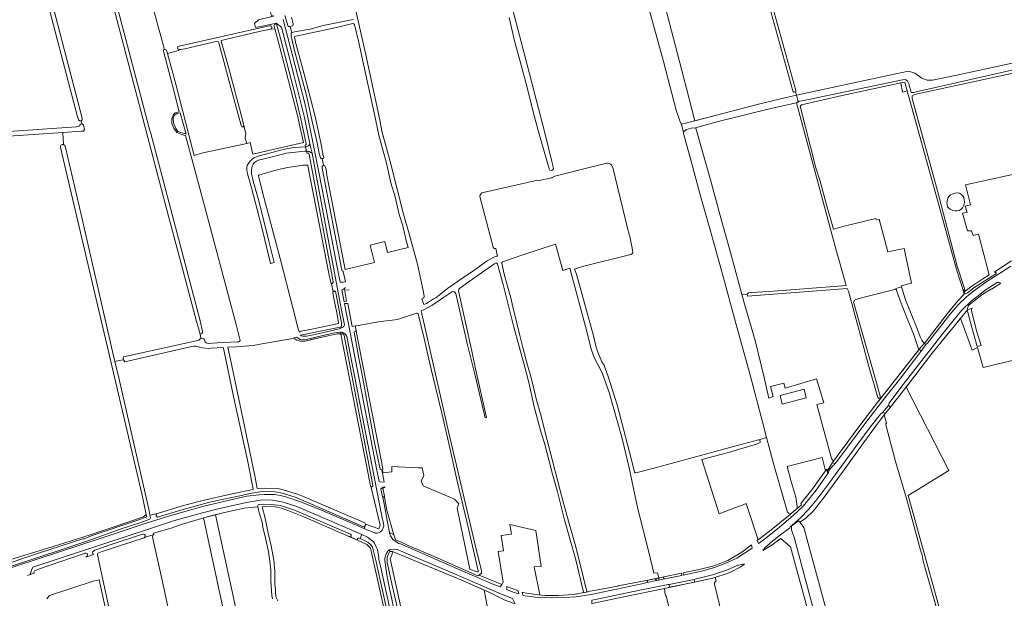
# Model space of a CAD drawing. Header units: metres. Extents: x 209813 to 223847, y 571801 to 587119.
# Tile 385 of 656: x 218587 to 219367, y 578250 to 578708. Entities that reach past the tile are written whole.
import ezdxf

# ---------------------------------------------------------------- set-up
doc = ezdxf.new("R2010")
doc.units = ezdxf.units.M
for name, color, linetype, lineweight in [('B-RO-GR-BOS_GEMENGD-GV', 8, 'Continuous', 0), ('B-RO-GR-BOUWLAND-GV', 8, 'Continuous', 0), ('B-RO-GR-GRAS-GV', 8, 'Continuous', 0), ('B-RO-GR-GROENVOORZIENING-GV', 8, 'Continuous', 0), ('B-RO-KW-KUNSTWERK_STUW-G', 8, 'Continuous', 0), ('B-RO-OG-BEBOUWING_LOODS-GV', 8, 'Continuous', 0), ('B-RO-OG-TERREIN_CULTUURSCHEIDING-GV', 8, 'Continuous', 0), ('B-RO-OG-WATER_GREPPEL-GV', 8, 'Continuous', 0), ('B-RO-OG-WATER_MEER-GV', 8, 'Continuous', 0), ('B-RO-OG-WEG-GV', 8, 'Continuous', 0), ('B-RO-VH-ONVERHARD-GV', 8, 'Continuous', 0), ('B-RO-VH-VERHARDING_HALFVERHARDING-GV', 8, 'Continuous', 0), ('B-RO-VH-VERHARDING_PUIN-GV', 8, 'Continuous', 0), ('B-RO-VH-VERHARDING_STRAATBAKSTEEN-GV', 8, 'Continuous', 0)]:
    doc.layers.add(name, color=color, linetype=linetype, lineweight=lineweight)

msp = doc.modelspace()

# ---------------------------------------------------------------- linework, layer by layer
at = {"layer": 'B-RO-GR-BOS_GEMENGD-GV', "flags": 128}
msp.add_lwpolyline([(218787.212, 578249.859), (218786.576, 578252.453), (218785.929, 578263.902), (218785.703, 578272.527), (218784.672, 578281.734), (218783.761, 578288.663), (218781.714, 578297.938), (218779.626, 578306.496), (218778.969, 578310.354), (218776.652, 578317.91), (218775.559, 578322.514), (218764.598, 578321.574), (218749.139, 578318.2), (218742.045, 578316.392), (218770.889, 578183.877)], dxfattribs=at)
at = {"layer": 'B-RO-GR-BOUWLAND-GV', "flags": 128}
for points in [[(218850.875, 578705.277), (218845.456, 578703.971), (218834.405, 578701.397), (218816.815, 578697.775), (218805.527, 578695.292), (218804.906, 578695.074), (218804.641, 578694.681), (218805.758, 578689.645), (218811.997, 578666.205), (218820.816, 578631.653), (218825.379, 578610.837), (218827.371, 578600.798), (218827.783, 578599.296), (218827.685, 578598.666), (218826.639, 578598.574), (218826.452, 578598.582)], [(218826.452, 578598.582), (218827.47, 578593.167), (218828.639, 578592.798), (218829.517, 578589.941), (218830.144, 578585.278), (218840.638, 578530.785), (218844.158, 578513.34), (218844.68, 578510.546), (218867.883, 578516.036), (218864.468, 578529.797), (218876.129, 578532.691), (218878.252, 578524.137), (218894.616, 578528.08), (218893.089, 578533.596), (218890.324, 578545.047), (218887.428, 578554.141), (218884.309, 578568.04), (218880.952, 578579.303), (218877.3, 578594.839), (218874.511, 578605.298), (218871.442, 578616.998), (218867.78, 578634.64), (218859.286, 578673.321), (218855.626, 578690.361), (218852.16, 578704.57)], [(218712.309, 578206.987), (218700.711, 578260.83), (218692.399, 578297.591), (218692.086, 578299.381), (218692.624, 578300.404), (218693.198, 578300.442), (218693.145, 578300.669), (218685.695, 578298.386), (218685.457, 578298.126), (218652.232, 578287.222), (218649.537, 578286.143), (218648.934, 578285.831), (218648.702, 578285.443), (218648.656, 578284.627), (218658.641, 578238.134)]]:
    msp.add_lwpolyline(points, dxfattribs=at)
at = {"layer": 'B-RO-GR-BOUWLAND-GV'}
msp.add_lwpolyline([(218852.16, 578704.57, 0.3823821), (218850.875, 578705.277)], format="xyb", dxfattribs=at)
at = {"layer": 'B-RO-GR-GRAS-GV', "flags": 128}
for points in [[(218635.575, 578628.408), (218634.419, 578628.451), (218633.68, 578629.098), (218633.205, 578630.221), (218632.535, 578632.562), (218624.441, 578663.661), (218595.886, 578773.117), (218565.719, 578887.592), (218536.478, 578998.815), (218517.56, 579067.545), (218489.303, 579166.446)], [(218730.379, 578456.058), (218730.055, 578458.321), (218728.45, 578464.144), (218727.086, 578469.521), (218716.15, 578510.264), (218704.768, 578552.876), (218621.775, 578869.589), (218616.578, 578888.259), (218612.433, 578902.223), (218605.636, 578926.223), (218599.953, 578946.092), (218599.778, 578946.925), (218599.92, 578947.954), (218600.323, 578948.335), (218596.234, 578948.466), (218594.903, 578952.265), (218570.04, 579046.256)], [(218575.863, 578863.578), (218634.865, 578636.614), (218636.565, 578630.349), (218636.407, 578629.241), (218635.575, 578628.408), (218636.272, 578625.892), (218637.466, 578625.273), (218638.233, 578621.482), (218637.486, 578620.267), (218635.611, 578620.058), (218621.163, 578619.004)], [(219201.349, 578651.362), (219200.213, 578651.079), (219199.811, 578651.119), (219199.521, 578651.396), (219199.189, 578652.01), (219163.475, 578780.667), (219142.004, 578860.574), (219141.405, 578862.153), (219132.779, 578860.507), (219133.176, 578859.918), (219133.317, 578859.369), (219133.258, 578858.876), (219133.163, 578858.419), (219132.759, 578858.185), (219107.359, 578853.069), (219101.736, 578851.857), (219091.162, 578848.897), (219078.217, 578844.458), (219070.072, 578841.202), (219069.377, 578841.135), (219068.793, 578841.305), (219068.377, 578841.747)], [(219064.094, 578840.266), (219084.732, 578767.87), (219097.941, 578718.84), (219112.871, 578662.056), (219121.663, 578628.452), (219138.566, 578632.725), (219171.893, 578641.568), (219196.266, 578647.409), (219202.047, 578648.636)], [(219178.304, 578377.49), (219175.324, 578388.77), (219165.155, 578427.943), (219153.74, 578468.882), (219143.542, 578506.812), (219133.666, 578541.869), (219125.793, 578569.67), (219118.605, 578596.404), (219112.636, 578618.393), (219112.661, 578619.16), (219110.945, 578625.731), (219110.6, 578625.953), (219109.531, 578628.202), (219106.779, 578636.668), (219096.619, 578675.192), (219059.789, 578809.6)], [(218789.005, 578701.26), (218788.456, 578703.35), (218788.444, 578703.922), (218788.64, 578704.457), (218789.084, 578704.758), (218789.515, 578704.93), (218789.386, 578705.43), (218773.825, 578702.11), (218773.007, 578705.477), (218776.161, 578708.361), (218787.883, 578711.259), (218787.763, 578711.723), (218786.432, 578711.303), (218782.917, 578725.179), (218774.167, 578758.309), (218771.868, 578757.787)], [(218844.409, 578754.488), (218861.078, 578680.669), (218872.19, 578629.207), (218873.778, 578620.211), (218880.26, 578596.002), (218890.976, 578554.462), (218895.474, 578538.719), (218902.088, 578514.907), (218906.454, 578493.872), (218907.115, 578489.507), (218906.983, 578488.052), (218905.476, 578487.24), (218907.024, 578482.957), (218908.979, 578483.677), (218914.707, 578487.222), (218916.372, 578488.253), (218925.838, 578495.47), (218933.735, 578501.009), (218946.603, 578509.734), (218957.218, 578517.402), (218962.332, 578520.375), (218964.56, 578521.128), (218965.179, 578521.173), (218963.967, 578527.085), (218962.678, 578527.21), (218961.752, 578528.268), (218951.433, 578568.353), (218951.565, 578569.676), (218952.888, 578571.396), (218997.206, 578581.45), (218998.294, 578581.026), (219008.373, 578583.063), (219008.468, 578583.465), (219009.515, 578584.077), (219011.714, 578584.679), (219031.483, 578589.771), (219051.782, 578594.767), (219052.367, 578594.762), (219053.735, 578594.44), (219054.681, 578593.919), (219055.589, 578593.199), (219056.524, 578591.454), (219068.241, 578543.273), (219069.425, 578538.597), (219069.604, 578538.175), (219069.735, 578537.496), (219069.967, 578536.867), (219072.48, 578524.697), (219072.216, 578523.241), (219070.76, 578522.448), (219032.64, 578512.924), (219026.377, 578510.92), (219027.852, 578506.95), (219041.187, 578458.054), (219043.377, 578448.985), (219044.624, 578445.208), (219047.975, 578437.501), (219049.632, 578434.744), (219050.655, 578432.56), (219052.955, 578425.813), (219060.089, 578403.43), (219071.444, 578359.822), (219073.727, 578350.125), (219074.027, 578349.85), (219074.428, 578349.682), (219074.848, 578349.678), (219088.351, 578353.107), (219152.1, 578370.3), (219171.909, 578375.794), (219172.567, 578375.788)], [(218695.098, 578740.331), (218688.134, 578738.745), (218688.112, 578738.527), (218687.258, 578737.973), (218701.622, 578684.849), (218701.968, 578684.93), (218702.97, 578684.619), (218703.573, 578683.27), (218704.02, 578681.607)], [(219175.126, 578747.568), (219201.537, 578652.464), (219201.61, 578651.871), (219201.57, 578651.543), (219201.349, 578651.362), (219202.047, 578648.636), (219215.388, 578651.468), (219280.64, 578665.547), (219290.578, 578667.632), (219295.73, 578666.048), (219301.378, 578662.187), (219305.539, 578660.504), (219309.799, 578660.504), (219327.732, 578664.266), (219390.006, 578677.642)], [(218974.179, 578728.382), (218986.879, 578679.831), (219003.018, 578617.654), (219008.442, 578596.09), (219009.434, 578591.989), (219009.633, 578590.402), (219008.839, 578589.277), (219007.847, 578588.88), (219006.737, 578589.206), (219006.079, 578590.278), (218997.462, 578620.564), (218994.684, 578631.61), (218987.738, 578658.664), (218983.968, 578672.423), (218978.875, 578691.803), (218974.523, 578710.259)], [(218802.121, 578710.315), (218803.5, 578705.073), (218803.48, 578704.47), (218803.297, 578704.069), (218803.059, 578703.649), (218801.217, 578703.117), (218802.51, 578697.901), (218804.682, 578698.729), (218817.043, 578701.049), (218827.344, 578703.845), (218849.641, 578708.223), (218851.167, 578708.593)], [(218713.242, 578684.756), (218712.163, 578685.272), (218711.834, 578686.061), (218712.123, 578687.101), (218713.156, 578687.578), (218783.475, 578703.242), (218785.088, 578703.564), (218785.441, 578703.564), (218785.92, 578703.48), (218786.329, 578703.182), (218786.6, 578702.775), (218786.64, 578702.255), (218786.434, 578701.53), (218785.799, 578700.925)], [(218766.798, 578610.411), (218769.344, 578611.034), (218771.65, 578601.911), (218811.703, 578611.176), (218809.694, 578620.373), (218806.826, 578632.503), (218792.593, 578687.579), (218789.005, 578701.26), (218785.303, 578700.85), (218776.724, 578699.005), (218749.988, 578692.792), (218746.47, 578691.9), (218746.609, 578691.295), (218751.988, 578671.866), (218763.533, 578629.228), (218764.406, 578624.306)], [(219284.571, 578658.325), (219238.211, 578648.499), (219205.933, 578640.987), (219204.8, 578639.982), (219217.214, 578591.164), (219220.653, 578580.426), (219225.7, 578561.754), (219231.273, 578542.577), (219239.821, 578544.808), (219264.937, 578550.986), (219265.202, 578549.822), (219267.603, 578550.47), (219274.277, 578524.527), (219287.185, 578527.192), (219293.172, 578499.81), (219284.97, 578497.64), (219285.094, 578496.774), (219288.458, 578486.67), (219297.297, 578464.509), (219299.912, 578457.36), (219301.194, 578454.542), (219303.237, 578451.931), (219303.932, 578452.701), (219321.279, 578475.461), (219329.689, 578485.802), (219334.791, 578490.994), (219333.837, 578494.879), (219329.366, 578508.903), (219327.665, 578514.476), (219315.719, 578557.716), (219289.778, 578652.033)], [(218576.398, 578617.734), (218576.49, 578618.695), (218577.067, 578619.51), (218577.853, 578619.838), (218578.414, 578619.862), (218631.771, 578623.591), (218634.408, 578624.014), (218634.483, 578624.928), (218635.253, 578625.698), (218636.272, 578625.892)], [(218687.207, 578316.555), (218683.869, 578331.946), (218659.238, 578437.721), (218619.228, 578607.316), (218619.262, 578608.273), (218619.591, 578609.004), (218620.499, 578609.473), (218621.707, 578609.544), (218621.163, 578619.004), (218605.796, 578618.089), (218578.182, 578616.161)], [(218621.707, 578609.544), (218622.73, 578608.657), (218623.215, 578607.334), (218636.095, 578551.781), (218659.591, 578449.187), (218662.41, 578437.733)], [(218833.237, 578500.288), (218832.079, 578506.029), (218828.16, 578526.323), (218815.5, 578591.332), (218815.007, 578593.256), (218814.738, 578593.321), (218811.238, 578593.235), (218799.377, 578591.233), (218791.889, 578589.675), (218778.745, 578586.04), (218776.263, 578585.208), (218776.097, 578584.956), (218776.265, 578583.403), (218780.642, 578566.688), (218793.338, 578519.384), (218805.833, 578469.838), (218807.514, 578463.234), (218807.977, 578461.992), (218808.756, 578461.037), (218809.049, 578461.408), (218809.786, 578461.622), (218819.696, 578463.689), (218839.387, 578467.884), (218839.358, 578468.125), (218839.314, 578468.286), (218838.1, 578476.2), (218835.502, 578489.024), (218835.068, 578491.323), (218834.988, 578492.096), (218835.015, 578492.63), (218835.071, 578492.834), (218833.775, 578499.526)], [(219092.996, 578266.312), (219091.989, 578270.415), (219089.142, 578270.072), (219085.197, 578286.838), (219076.048, 578322.121), (219069.672, 578353.554), (219063.969, 578376.761), (219053.832, 578413.228), (219048.282, 578428.687), (219041.899, 578440.871), (219039.57, 578447.595), (219036.076, 578461.43), (219022.515, 578511.674), (219016.921, 578509.839), (219011.221, 578530.696), (218986.248, 578522.424), (218969.284, 578516.602)], [(218963.237, 578515.409), (218952.56, 578508.033), (218942.946, 578501.188), (218935.091, 578495.572)], [(218965.71, 578287.299), (218970.165, 578287.895), (218968.17, 578299.798), (218976.261, 578301.092), (218974.946, 578308.714), (218995.541, 578303.895), (218999.818, 578275.328), (218994.457, 578275.234), (218998.726, 578252.883), (219000, 578252.789), (219003.026, 578252.322), (219013.593, 578252.278), (219025.523, 578253.188), (219033.665, 578254.73), (219033.41, 578254.968), (219027.373, 578280.54), (219018.444, 578312.454), (219012.421, 578335.526), (219008.718, 578348.624), (219006.288, 578358.67), (219002.442, 578373.138), (218999.999, 578381.289), (218994.051, 578402.975), (218991.538, 578415.354), (218989.568, 578423.127), (218986.964, 578433.291), (218977.967, 578465.901), (218969.78, 578498.697), (218965.282, 578514.806)], [(218968.687, 578515.572), (218970.311, 578508), (218973.199, 578497.384), (218975.853, 578488.112), (218977.488, 578481.001), (218980.962, 578467.033), (218982.712, 578459.435), (218985.576, 578447.72), (218988.933, 578434.701), (218991.117, 578427.725), (218993.637, 578418.539), (218995.913, 578408.091), (218999.999, 578394.444), (219002.86, 578382.504), (219016.61, 578329.383), (219021.491, 578311.317), (219027.226, 578290.93), (219032.922, 578268.462), (219035.894, 578255.694), (219035.875, 578255.292), (219035.802, 578255.136), (219038.553, 578255.811), (219060.562, 578259.797), (219060.813, 578260.003), (219084.29, 578264.511), (219092.996, 578266.312)], [(219404.939, 578519.011), (219421.874, 578457.531), (219402.269, 578451.975), (219403.934, 578445.922), (219349.695, 578432.957), (219345.297, 578448.7), (219341.09, 578446.637), (219331.911, 578471.934), (219327.166, 578466.072), (219317.229, 578454.057), (219308.349, 578443.044), (219288.79, 578417.424), (219322.663, 578351.29), (219290.563, 578331.625), (219291.039, 578329.771), (219325.091, 578206.623), (219327.521, 578197.877), (219354.64, 578101.513), (219357.663, 578089.728), (219358.767, 578086.1)], [(218934.512, 578493.96), (218934.872, 578491.214), (218945.01, 578445.869), (218947.897, 578431.858), (218956.69, 578393.489), (218955.486, 578393.146), (218947.679, 578426.735), (218941.645, 578450.876), (218932.748, 578489.126), (218932.724, 578489.459), (218932.398, 578491.303), (218931.215, 578492.861), (218929.69, 578493.197), (218921.879, 578487.808), (218913.195, 578482.116), (218906.91, 578478.77), (218904.833, 578477.933), (218926.59, 578382.265), (218948.403, 578289.123), (218952.722, 578271.896), (218952.648, 578270.096), (218950.466, 578268.595), (218952.037, 578267.907), (218968.815, 578261.019), (218969.699, 578263.045), (218965.71, 578287.299)], [(219158.815, 578490.805), (219161.648, 578480.531), (219169.335, 578454.395), (219176.445, 578424.956), (219179.997, 578408.773), (219183.483, 578410.06), (219181.482, 578417.947), (219191.875, 578420.691), (219192.998, 578416.727), (219217.744, 578423.96), (219223.555, 578405.116), (219218.154, 578403.641), (219229.849, 578360.831), (219231.275, 578358.88), (219250.669, 578384.817), (219265.657, 578404.707), (219268.458, 578408.183)], [(219268.11, 578408.8), (219267.489, 578408.322), (219266.45, 578409.128), (219259.9, 578432.008), (219243.156, 578493.34), (219242.258, 578495.597), (219163.249, 578489.344), (219162.861, 578491.105)], [(218665.811, 578438.47), (218669.165, 578439.057), (218668.848, 578439.692), (218669.198, 578441.498), (218728.064, 578454.445), (218728.827, 578454.723), (218729.344, 578455.073), (218729.358, 578455.132)], [(218665.811, 578438.47), (218662.41, 578437.733), (218665.608, 578424.74), (218689.201, 578320.779), (218690.149, 578315.974), (218696.134, 578317.429), (218714.913, 578323.157), (218728.711, 578326.863), (218743.226, 578330.279), (218756.476, 578333.181), (218762.867, 578334.621), (218771.578, 578336.339), (218771.896, 578336.373), (218771.896, 578337.002), (218767.311, 578359.677), (218756.307, 578410.12), (218748.554, 578447.045), (218748.144, 578448.812), (218738.671, 578448.204), (218736.218, 578448.128), (218731.8, 578448.6), (218726.142, 578449.901), (218724.772, 578449.901), (218723.397, 578449.723), (218670.198, 578437.541), (218669.8, 578438.316), (218669.165, 578439.057)], [(219273.283, 578388.953), (219271.418, 578395.414), (219268.257, 578391.348), (219255.18, 578373.408), (219239.776, 578351.887), (219232.409, 578342.007), (219224.771, 578331.209), (219215.366, 578319.352), (219209.101, 578313.395), (219204.616, 578310.44)], [(219248.732, 578177.815), (219249.801, 578178.143), (219302.258, 578193.578), (219319.05, 578198.733), (219323.103, 578200.035), (219324.217, 578201.824), (219323.671, 578204.548), (219302.378, 578279.507), (219301.455, 578284.237), (219300.248, 578288.3), (219289.055, 578329.222), (219280.434, 578358.497), (219272.685, 578387.64)], [(218886.594, 578191.586), (218864.648, 578289.852), (218863.425, 578291.311), (218861.858, 578292.803), (218856.922, 578295.222), (218836.686, 578303.99), (218811.869, 578314.629), (218800.092, 578319.351), (218794.306, 578321.462), (218789.331, 578322.526), (218781.503, 578322.865), (218778.874, 578322.701), (218781.248, 578313.686), (218783.612, 578301.818), (218786.095, 578291.744), (218788.307, 578280.428), (218789.019, 578271.751), (218789.076, 578261.562), (218789.491, 578256.873), (218789.491, 578253.601), (218789.987, 578250.852), (218791.433, 578248.12)], [(219204.616, 578310.44), (219207.796, 578306.333), (219226.05, 578239.132), (219243.158, 578175.518), (219247.467, 578176.408)], [(218957.488, 578243.021), (218954.721, 578256.614), (218937.592, 578264.2), (218891.71, 578283.307), (218882.14, 578287.223), (218881.795, 578285.218), (218880.225, 578281.56), (218901.066, 578186.83)], [(218658.816, 578223.983), (218649.959, 578264.809), (218645.249, 578263.707), (218610.58, 578252.445), (218608.481, 578249.765)]]:
    msp.add_lwpolyline(points, dxfattribs=at)
for points in [[(218744.628, 578689.981), (218744.165, 578691.106), (218743.702, 578691.304), (218717.64, 578685.219), (218714.664, 578684.689), (218713.242, 578684.756), (218712.677, 578684.001), (218704.02, 578681.607), (218710.835, 578656.265), (218723.83, 578605.97), (218725.168, 578600.942), (218730.906, 578602.672), (218766.798, 578610.411), (218765.557, 578614.604), (218766.153, 578618.194), (218764.406, 578624.306), (218763.851, 578623.671), (218762.898, 578623.671), (218762.341, 578624.703), (218751.9, 578663.304)], [(219334.668, 578496.28), (219335.585, 578493.378), (219340.943, 578497.324), (219349.585, 578503.127), (219354.578, 578506.286), (219346.063, 578538.509), (219341.934, 578537.566), (219340.457, 578541.276), (219337.471, 578541.309), (219333.466, 578555.134), (219337.024, 578555.654), (219335.6, 578560.651), (219339.889, 578561.874), (219335.714, 578577.672), (219424.71, 578597.293), (219406.486, 578673.657), (219379.731, 578667.419), (219295.352, 578649.123), (219293.505, 578648.107), (219293.712, 578645.892), (219313.766, 578572.833), (219329.306, 578513.252)], [(219289.778, 578652.033), (219287.856, 578659.021), (219284.571, 578658.325), (219286.035, 578651.139)], [(219121.944, 578622.9), (219122.362, 578622.567), (219133.885, 578581.518), (219142.316, 578550.55), (219149.834, 578523.941), (219156.651, 578498.654), (219158.815, 578490.805), (219162.861, 578491.105), (219164.156, 578492.209), (219166.605, 578492.472), (219183.762, 578493.368), (219238.342, 578497.535), (219241.256, 578497.78), (219232.599, 578528.896), (219201.99, 578642.635), (219181.719, 578637.993), (219140.069, 578627.772)], [(219322.565, 578568.273), (219323.875, 578569.669), (219325.16, 578570.371), (219327.306, 578571.138), (219329.337, 578571.321), (219331.125, 578570.958), (219332.543, 578570.068), (219333.666, 578568.815), (219334.422, 578567.547), (219334.9, 578565.752), (219334.977, 578564.069), (219334.743, 578562.444), (219334.163, 578560.877), (219333.383, 578559.458), (219332.22, 578558.189), (219330.842, 578557.36), (219329.303, 578556.989), (219327.675, 578556.931), (219325.813, 578557.239), (219324.048, 578558.077), (219322.522, 578559.279), (219321.709, 578560.328), (219321.232, 578562.197), (219321.169, 578563.422), (219321.271, 578564.628), (219321.521, 578565.997), (219321.878, 578567.127)], [(219280.908, 578494.935), (219253.534, 578488.124), (219248.251, 578486.666), (219247.212, 578484.773), (219247.342, 578483.796), (219265.374, 578420.933), (219268.586, 578409.167), (219268.11, 578408.8), (219268.458, 578408.183), (219269.896, 578409.983), (219298.878, 578446.946), (219294.562, 578459.716), (219289.655, 578471.765), (219283.891, 578486.54)], [(218852.945, 578465.93), (218852.943, 578464.743), (218855.476, 578450.99), (218874.573, 578352.997), (218874.609, 578352.45), (218874.462, 578352.03), (218874.182, 578351.933), (218874.632, 578349.585), (218881.515, 578350.391), (218881.664, 578354.618), (218902.471, 578353.473), (218905.565, 578353.473), (218906.882, 578347.326), (218904.979, 578343.005), (218906.47, 578339.247), (218931.348, 578328.575), (218934.565, 578325.086), (218933.495, 578321.677), (218943.369, 578273.373), (218948.979, 578271.052), (218949.472, 578271.088), (218949.819, 578271.233), (218949.966, 578271.47), (218949.985, 578271.908), (218941.111, 578311.053), (218933.277, 578343.038), (218926.791, 578372.738), (218921.317, 578396.795), (218915.986, 578418.514), (218911.563, 578437.219), (218907.212, 578455.941), (218902.37, 578475.523), (218902.188, 578475.743), (218901.805, 578475.89), (218901.093, 578475.891), (218886.222, 578471.041), (218871.118, 578469.058), (218855.082, 578466.346)], [(218841.434, 578458.815), (218840.946, 578459.712), (218838.327, 578459.633), (218826.46, 578457.053), (218815.11, 578454.433), (218812.847, 578453.957), (218809.275, 578453.918), (218806.537, 578454.592), (218805.108, 578455.346), (218804.421, 578456.582), (218803.33, 578455.994), (218780.203, 578451.864), (218771.727, 578450.418), (218758.354, 578449.334), (218751.756, 578448.956), (218753.954, 578439.346), (218765.065, 578386.622), (218773.443, 578345.911), (218775.047, 578337.077), (218781.169, 578337.517), (218791.262, 578337.02), (218795.722, 578336.193), (218807.06, 578332.642), (218812.355, 578330.424), (218847.458, 578315.412), (218860.34, 578310.011), (218860.912, 578308.937), (218871.337, 578305.07), (218872.53, 578307.987), (218865.095, 578338.875), (218864.875, 578339.354), (218864.308, 578341.914), (218841.545, 578458.052)], [(218842.586, 578459.696), (218842.395, 578460.681), (218841.744, 578460.846), (218841.043, 578460.83), (218841.434, 578458.815), (218841.748, 578459.409), (218842.416, 578459.688)], [(219197.458, 578317.209), (219196.708, 578317.197), (219196.088, 578317.349), (219195.58, 578317.792), (219194.982, 578318.437), (219183.995, 578355.954), (219178.304, 578377.49), (219172.567, 578375.788), (219172.877, 578375.639), (219172.985, 578375.455), (219173.249, 578374.301), (219173.188, 578373.662), (219172.764, 578373.19), (219171.149, 578372.528), (219147.14, 578365.517), (219127.079, 578360.136), (219140.835, 578317.177), (219153.736, 578322.209), (219158.549, 578323.758), (219162.074, 578325.381), (219171.591, 578296.573), (219180.549, 578303.475), (219196.975, 578316.608)], [(219205.916, 578324.331), (219205.539, 578325.194), (219214.165, 578336.095), (219224.219, 578350.065), (219225.078, 578351.134), (219222.3, 578361.664), (219194.71, 578354.448), (219197.578, 578343.55), (219201.392, 578330.209), (219202.609, 578323.014), (219202.601, 578322.118), (219202.486, 578321.479), (219202.258, 578321.171)], [(218579.327, 578278.27), (218580.257, 578278.57), (218601.078, 578285.68), (218636.974, 578297.22), (218637.533, 578297.394), (218637.987, 578297.394), (218643.489, 578299.548), (218680.45, 578312.078), (218687.624, 578314.632), (218687.207, 578316.555), (218685.04, 578314.626), (218661.756, 578306.887), (218642.773, 578300.537), (218612.742, 578290.814), (218584.101, 578282.347), (218578.346, 578280.429)], [(218761.78, 578181.583), (218770.889, 578183.877), (218742.045, 578316.392), (218732.507, 578313.806), (218758.478, 578194.022), (218762.587, 578194.603), (218763.518, 578189.538), (218759.959, 578188.824)], [(219097.489, 578258.064), (219097.993, 578253.31), (219098.441, 578252.67), (219098.917, 578251.77), (219107.383, 578218.274), (219124.37, 578149.713), (219141.187, 578089.766), (219141.533, 578089.188), (219142.893, 578089.157), (219175.172, 578096.301), (219177.223, 578097.029), (219177.62, 578097.822), (219177.223, 578099.344), (219166.309, 578142.934), (219163.465, 578156.031), (219155.726, 578185.003), (219144.613, 578230.643), (219137.205, 578261.401), (219137.139, 578262.46), (219137.535, 578263.32), (219138.4, 578263.855), (219137.567, 578266.639), (219135.739, 578266.031)]]:
    msp.add_lwpolyline(points, close=True, dxfattribs=at)
at = {"layer": 'B-RO-GR-GRAS-GV'}
for points in [[(218965.282, 578514.806, 0.3879298), (218963.756, 578515.661)], [(218969.284, 578516.602, 0.3980947), (218968.687, 578515.572)], [(218935.091, 578495.572, 0.270902), (218934.512, 578493.96)], [(218729.358, 578455.132, -0.15988), (218730.379, 578456.058)], [(219272.685, 578387.64, -0.3378072), (219273.283, 578388.953)]]:
    msp.add_lwpolyline(points, format="xyb", dxfattribs=at)
msp.add_arc((218834.136, 578500.345), 0.901, 183.61491, 246.371852, dxfattribs=at)
at = {"layer": 'B-RO-GR-GROENVOORZIENING-GV', "flags": 128}
for points in [[(218628.051, 578955.307), (218602.852, 578948.57), (218603.149, 578948.407), (218603.727, 578946.87), (218646.386, 578786.261), (218689.32, 578623.677), (218690.272, 578619.971), (218690.436, 578619.448), (218729.927, 578469.901), (218731.851, 578461.371)], [(218733.436, 578454.539), (218733.912, 578453.287), (218734.635, 578452.396), (218736.158, 578452.054), (218743.238, 578452.388), (218759.328, 578453.197), (218760.384, 578453.275), (218761.144, 578453.591), (218761.575, 578454.233), (218758.581, 578466.088), (218731.461, 578567.882), (218724.92, 578592.32), (218718.365, 578616.701), (218716.934, 578616.949), (218711.392, 578619.145), (218708.975, 578622.596), (218707.423, 578626.201), (218707.46, 578630.258), (218708.725, 578633.421), (218710.064, 578634.538), (218713.243, 578635.457), (218707.989, 578656.356), (218700.796, 578683.581), (218700.796, 578684.077), (218700.985, 578684.644), (218701.622, 578684.849), (218687.131, 578737.891)], [(218729.76, 578459.447), (218730.055, 578458.321), (218730.379, 578456.058)]]:
    msp.add_lwpolyline(points, dxfattribs=at)
at = {"layer": 'B-RO-GR-GROENVOORZIENING-GV'}
for centre, radius, start, end in [((218729.919, 578461.369), 1.928, 265.273683, 0.963411), ((218731.28, 578454.038), 2.214, 13.091373, 114.591559)]:
    msp.add_arc(centre, radius, start, end, dxfattribs=at)
at = {"layer": 'B-RO-KW-KUNSTWERK_STUW-G', "flags": 128}
msp.add_lwpolyline([(218845.336, 578494.168), (218847.956, 578494.464)], dxfattribs=at)
at = {"layer": 'B-RO-OG-BEBOUWING_LOODS-GV', "flags": 128}
msp.add_lwpolyline([(219209.788, 578408.99), (219207.987, 578415.861), (219189.008, 578410.863), (219190.809, 578403.992)], close=True, dxfattribs=at)
at = {"layer": 'B-RO-OG-TERREIN_CULTUURSCHEIDING-GV', "flags": 128}
for points in [[(218804.421, 578456.582), (218805.108, 578455.346), (218806.537, 578454.592), (218809.275, 578453.918), (218812.847, 578453.957), (218818.999, 578455.346), (218831.302, 578458.124), (218838.327, 578459.633), (218840.946, 578459.712), (218841.434, 578458.815), (218841.043, 578460.83), (218837.696, 578460.605), (218832.789, 578459.599), (218812.413, 578454.956), (218809.006, 578455.191), (218806.03, 578456.916)], [(218809.242, 578458.492), (218809.9, 578458.144), (218811.339, 578457.658), (218814.092, 578457.778), (218817.075, 578458.235), (218828.76, 578461.064), (218839.824, 578463.657), (218841.7, 578464.274), (218841.48, 578465.412), (218840.617, 578465.019), (218834.064, 578463.62)]]:
    msp.add_lwpolyline(points, close=True, dxfattribs=at)
at = {"layer": 'B-RO-OG-WATER_GREPPEL-GV', "flags": 128}
msp.add_lwpolyline([(219125.482, 578930.951), (219124.927, 578932.142), (219123.974, 578932.539), (219123.18, 578932.301), (219122.863, 578931.586), (219122.863, 578930.554), (219137.604, 578877.954), (219139.695, 578869.532), (219140.599, 578864.277), (219142.004, 578860.574), (219163.475, 578780.667), (219199.189, 578652.01), (219199.521, 578651.396), (219199.811, 578651.119), (219200.213, 578651.079), (219201.349, 578651.362), (219201.57, 578651.543), (219201.61, 578651.871), (219201.537, 578652.464), (219175.126, 578747.568), (219158.132, 578810.12), (219143.82, 578861.412), (219142.314, 578870.149)], close=True, dxfattribs=at)
msp.add_lwpolyline([(219341.111, 578479.911), (219337.425, 578478.747), (219337.438, 578478.18), (219337.519, 578477.552), (219340.904, 578464.568), (219345.118, 578449.585), (219348.111, 578450.435), (219344.803, 578461.342), (219340.523, 578477.859)], dxfattribs=at)
at = {"layer": 'B-RO-OG-WATER_GREPPEL-GV'}
msp.add_lwpolyline([(219340.523, 578477.859, -0.2746456), (219341.111, 578479.911)], format="xyb", dxfattribs=at)
at = {"layer": 'B-RO-OG-WATER_MEER-GV', "flags": 128}
msp.add_lwpolyline([(218718.77, 578617.638), (218714.126, 578634.56), (218711.673, 578634.085), (218709.367, 578632.559), (218708.586, 578630.326), (218708.735, 578626.679), (218710.632, 578622.139), (218712.305, 578619.757)], close=True, dxfattribs=at)
at = {"layer": 'B-RO-OG-WEG-GV', "flags": 128}
for points in [[(218795.71, 578708.626), (218812.66, 578642.184), (218814.606, 578633.643), (218818.426, 578615.358), (218823.242, 578590.411), (218829.454, 578559.451), (218838.187, 578513.799), (218840.841, 578500.641), (218842.899, 578500.591), (218845.03, 578500.737), (218843.231, 578509.074), (218842.775, 578509.166), (218842.41, 578509.514), (218842.131, 578510.087), (218826.57, 578590.748), (218826.603, 578592.044), (218827.47, 578593.167), (218826.452, 578598.582), (218825.678, 578598.616), (218825.081, 578599.147), (218824.141, 578602.415), (218822.429, 578611.021), (218818.22, 578629.166), (218813.985, 578648.314), (218804.937, 578682.946), (218801.874, 578695.428), (218801.814, 578696.684), (218802.042, 578697.722), (218802.51, 578697.901), (218801.217, 578703.117), (218800.483, 578702.905), (218799.935, 578702.906), (218799.571, 578703.144), (218796.992, 578711.748)], [(218816.758, 578610.231), (218812.609, 578631.04), (218804.033, 578664.876), (218794.356, 578702.552), (218790.139, 578705.591), (218789.386, 578705.43)], [(218789.386, 578705.43), (218789.515, 578704.93), (218789.972, 578704.862), (218790.458, 578704.579), (218790.688, 578704.098), (218793.59, 578693.478), (218804.758, 578649.923), (218809.636, 578629.946), (218813.888, 578610.141), (218813.764, 578609.609), (218813.517, 578609.334), (218813.039, 578609.127), (218813.344, 578607.682), (218813.789, 578607.721), (218814.376, 578607.902)], [(218814.054, 578604.326), (218814.387, 578602.753), (218814.573, 578602.783), (218814.941, 578602.783), (218815.538, 578602.614), (218815.867, 578602.309), (218816.072, 578601.748), (218835.03, 578502.372), (218835.259, 578500.944), (218835.185, 578500.202), (218834.717, 578499.684)], [(218833.775, 578499.526), (218835.071, 578492.834), (218835.132, 578492.977), (218835.399, 578493.281), (218835.829, 578493.482), (218836.214, 578493.561), (218836.607, 578493.359), (218837.056, 578492.892), (218837.412, 578492.196), (218841.634, 578469.549), (218841.826, 578468.267), (218841.872, 578466.903), (218841.799, 578466.06), (218841.48, 578465.412), (218841.7, 578464.274), (218842.953, 578464.903), (218843.712, 578465.432), (218844.024, 578466.209), (218844.162, 578466.86), (218841.637, 578479.766), (218821.253, 578588.143), (218818.429, 578602.731), (218817.555, 578603.306), (218816.611, 578603.758), (218815.615, 578604.079), (218815.103, 578604.189), (218814.054, 578604.326)], [(219372.185, 578517.421), (219358.573, 578508.351), (219359.574, 578508.428), (219360.225, 578508.037), (219360.095, 578507.255), (219357.055, 578505.43), (219342.506, 578496), (219337.301, 578492.054), (219335.576, 578491.372), (219335.166, 578492.399), (219335.585, 578493.378), (219334.762, 578493.311), (219333.837, 578494.879), (219334.791, 578490.994), (219329.689, 578485.802), (219321.279, 578475.461), (219303.932, 578452.701), (219303.237, 578451.931), (219303.729, 578451.606), (219304.669, 578451.399), (219304.794, 578451.564), (219305.793, 578452.167), (219323.319, 578474.939), (219329.853, 578482.372), (219336.505, 578488.941), (219342.54, 578493.728), (219352.622, 578500.989), (219362.626, 578507.474), (219371.82, 578513.111)], [(219360.868, 578500.258), (219352.185, 578494.613), (219340.361, 578485.6), (219332.702, 578478.056), (219325.754, 578469.754), (219317.041, 578458.777), (219295.821, 578431.312), (219284.688, 578417.128), (219275.444, 578404.832), (219274.796, 578402.958), (219275.867, 578401.972), (219276.073, 578401.311), (219288.579, 578417.147), (219308.349, 578443.044), (219317.229, 578454.057), (219327.166, 578466.072), (219337.425, 578478.747)], [(219338.839, 578482.588), (219348.822, 578490.438), (219356.306, 578495.31), (219356.396, 578495.022), (219363.678, 578499.659)], [(218845.029, 578496.242), (218844.297, 578495.857), (218842.132, 578494.245), (218843.939, 578485.091)], [(218843.939, 578485.091), (218845.754, 578485.409), (218844.23, 578494.995)], [(218852.945, 578465.93), (218850.214, 578465.501), (218846.921, 578483.673), (218844.22, 578483.632), (218869.662, 578351.707), (218871.662, 578342.593), (218872.996, 578342.198), (218875.595, 578342.356), (218873.794, 578351.86), (218873.585, 578351.831), (218872.983, 578352.124), (218872.527, 578352.599), (218872.073, 578353.805), (218867.852, 578373.331), (218858.742, 578424.349), (218855.47, 578440.359), (218851.849, 578460.909)], [(218853.554, 578461.426), (218852.943, 578464.743), (218852.945, 578465.93)], [(218861.101, 578308.583), (218860.046, 578307.212), (218858.725, 578307.146), (218850.864, 578310.537), (218805.823, 578330.064), (218795.082, 578333.449), (218789.097, 578334.447), (218781.57, 578334.722), (218777.421, 578334.437), (218770.692, 578333.392), (218757.603, 578330.674), (218744.786, 578327.908), (218736.501, 578325.95), (218728.924, 578324.02), (218714.574, 578320.07), (218696.931, 578314.624), (218696.006, 578314.515), (218695.093, 578315.429), (218695.167, 578316.978), (218696.134, 578317.429), (218690.149, 578315.974), (218690.561, 578313.886), (218689.982, 578312.886), (218681.336, 578309.731), (218667.373, 578305.182), (218648.232, 578298.445), (218638.695, 578294.892), (218637.678, 578294.528), (218621.291, 578289.177), (218580.478, 578275.606)], [(218566.092, 578269.762), (218652.216, 578298.087), (218687.936, 578309.944), (218698.902, 578313.439), (218705.787, 578315.552), (218717.758, 578319.057), (218732.886, 578323.047), (218749.711, 578327.192), (218766.804, 578330.942), (218776.701, 578332.237), (218780.687, 578332.511), (218788.971, 578332.3), (218794.467, 578331.343), (218798.593, 578330.35), (218809.394, 578326.683), (218824.503, 578320.632), (218859.815, 578305.471)], [(218856.517, 578297.492), (218857.847, 578300.71), (218832.298, 578311.782), (218806.337, 578322.854), (218795.526, 578326.217), (218787.029, 578327.833), (218779.24, 578328.048), (218766.691, 578326.129), (218755.881, 578323.779), (218745.093, 578321.334), (218731.741, 578317.952), (218709.572, 578311.79), (218690.449, 578305.45), (218597.496, 578274.8), (218596.298, 578272.546), (218595.214, 578268.982), (218597.716, 578269.815), (218593.178, 578268.293), (218598.433, 578270.094), (218598.234, 578270.937), (218598.799, 578271.986), (218601.861, 578273.248), (218637.922, 578285.769), (218638.766, 578286.02), (218639.621, 578285.987), (218640.565, 578285.409), (218640.565, 578284.39), (218640.351, 578283.497), (218639.456, 578282.89), (218645.328, 578285.001), (218645.183, 578285.346), (218644.789, 578285.767), (218644.722, 578286.833), (218645.584, 578287.66), (218646.576, 578288.224), (218660.261, 578293.038), (218684.165, 578300.964), (218684.894, 578301.091), (218685.775, 578300.797), (218686.215, 578300.08), (218686.312, 578299.06), (218685.695, 578298.386), (218693.145, 578300.669), (218692.905, 578301.707), (218706.994, 578305.717), (218714.795, 578308.529), (218725.752, 578311.865), (218737.259, 578315.172), (218749.139, 578318.2), (218764.598, 578321.574), (218775.559, 578322.514), (218775.431, 578323.057), (218775.801, 578324.169), (218776.958, 578324.506), (218779.983, 578324.709), (218786.456, 578324.56), (218793.436, 578323.712), (218804.703, 578319.939), (218848.859, 578300.977)], [(219200.638, 578309.976), (219197.075, 578306.809), (219196.458, 578305.764), (219189.346, 578300.346), (219188.186, 578299.713), (219180.635, 578293.669), (219180.767, 578293.329), (219177.347, 578290.532), (219176.025, 578288.946), (219175.474, 578287.968), (219182.043, 578292.072), (219189.726, 578297.655), (219197.285, 578291.05), (219216.661, 578220.385)], [(219218.255, 578231.389), (219200.466, 578297.438), (219197.977, 578304.464), (219198.183, 578307.467), (219200.89, 578309.471)], [(218848.034, 578299.073), (218854.709, 578296.181)], [(218855.742, 578297.854), (218856.517, 578297.492)], [(218856.517, 578297.492), (218862.999, 578294.418), (218864.667, 578292.876), (218865.833, 578291.396), (218866.217, 578290.563), (218869.332, 578279.059), (218888.852, 578190.571)], [(218880.268, 578240.831), (218872.572, 578275.752), (218871.462, 578280.907), (218871.37, 578282.177), (218870.156, 578288.776), (218869.54, 578290.439), (218867.847, 578293.955), (218867.207, 578294.973), (218862.261, 578298.493), (218857.847, 578300.71)], [(218879.68, 578302.367), (218879.816, 578301.657), (218880.606, 578299.576), (218882.418, 578296.835), (218883.523, 578295.91), (218887.179, 578293.702), (218888.428, 578293.202), (218927.615, 578276.278), (218960.949, 578261.705), (218967.434, 578259.172), (218968.815, 578261.019), (218952.037, 578267.907), (218950.466, 578268.595), (218949.631, 578268.02), (218913.213, 578283.967), (218895.041, 578291.831), (218888.977, 578294.538), (218884.432, 578296.419), (218883.283, 578300.452)], [(218879.278, 578288.256), (218878.452, 578287.512), (218877.073, 578285.401), (218876.49, 578283.762), (218876.007, 578281.844), (218876.056, 578280.076), (218877.692, 578268.783), (218879.759, 578257.92), (218894.692, 578190.023)], [(218878.04, 578282.423), (218878.784, 578284.919), (218880.184, 578287.175), (218881.067, 578287.232)], [(218939.576, 578001.811), (218938.288, 578007.758), (218936.621, 578007.647), (218927.409, 578048.179), (218929.307, 578048.856), (218928.91, 578050.537), (218928.835, 578052.231), (218929.249, 578052.758), (218929.586, 578052.91), (218929.078, 578055.221), (218928.004, 578054.929), (218927.481, 578057.319), (218925.797, 578056.93), (218922.803, 578070.518), (218901.386, 578168.164), (218892.174, 578208.236), (218893.83, 578208.618), (218892.81, 578212.936), (218887.469, 578236.494), (218882.266, 578259.295), (218878.027, 578278.628)]]:
    msp.add_lwpolyline(points, dxfattribs=at)
at = {"layer": 'B-RO-OG-WEG-GV'}
for points in [[(218814.376, 578607.902, 0.2035666), (218816.758, 578610.231)], [(218834.717, 578499.684, -0.2922554), (218833.775, 578499.526)], [(219363.678, 578499.659, 0.2821309), (219360.868, 578500.258)], [(218844.23, 578494.995, -0.1429283), (218845.029, 578496.242)], [(219337.425, 578478.747, -0.1684065), (219338.839, 578482.588)], [(218848.859, 578300.977, -0.9121675), (218848.034, 578299.073)], [(218854.709, 578296.181, -0.7824265), (218855.742, 578297.854)], [(218878.027, 578278.628, -0.0824769), (218878.04, 578282.423)]]:
    msp.add_lwpolyline(points, format="xyb", dxfattribs=at)
at = {"layer": 'B-RO-OG-WEG-GV', "flags": 128}
for points in [[(218842.586, 578459.696), (218843.205, 578459.583), (218843.644, 578459.206), (218844.014, 578458.425), (218866.33, 578341.052), (218866.682, 578339.306), (218866.49, 578338.665), (218866.173, 578338.422), (218866.002, 578338.373), (218865.482, 578338.425), (218865.095, 578338.875), (218872.53, 578307.987), (218871.337, 578305.07), (218860.912, 578308.937), (218861.101, 578308.583), (218859.815, 578305.471), (218868.572, 578301.721), (218869.967, 578301.721), (218870.97, 578301.923), (218872.598, 578302.808), (218873.926, 578304.086), (218874.816, 578305.89), (218875.172, 578307.576), (218875.041, 578309.37), (218873.653, 578315.287), (218866.137, 578354.531), (218845.986, 578457.534), (218845.315, 578458.875), (218844.307, 578459.853), (218842.753, 578460.59), (218842.395, 578460.681)], [(219299.435, 578447.656), (219269.896, 578409.983), (219265.657, 578404.707), (219250.669, 578384.817), (219230.477, 578357.812), (219232.391, 578356.562), (219234.037, 578358.54), (219258.595, 578391.462), (219272.997, 578410.218), (219282.705, 578422.532), (219299.789, 578444.569), (219300.356, 578445.677)], [(219272.444, 578396.715), (219272.332, 578396.876), (219270.086, 578397.326), (219268.648, 578396.144), (219260.472, 578385.631), (219250.643, 578372.512), (219227.568, 578341.157), (219218.097, 578328.455), (219211.646, 578320.594), (219205.201, 578314.031), (219200.638, 578309.976), (219200.89, 578309.471), (219203.735, 578311.577), (219204.616, 578310.44), (219209.101, 578313.395), (219215.366, 578319.352), (219224.771, 578331.209), (219232.409, 578342.007), (219239.776, 578351.887), (219255.18, 578373.408), (219268.257, 578391.348)], [(219226.884, 578348.908), (219226.041, 578352.333), (219224.219, 578350.065), (219214.165, 578336.095), (219205.539, 578325.194), (219205.916, 578324.331), (219202.258, 578321.171), (219201.894, 578320.68), (219197.458, 578317.209), (219196.975, 578316.608), (219180.549, 578303.475), (219170.829, 578295.986), (219171.823, 578293.5), (219176.645, 578297.021), (219188.242, 578306.226), (219196.042, 578312.888), (219199.482, 578315.763), (219207.315, 578323.156), (219217.511, 578335.896)], [(218872.923, 578336.85), (218874.257, 578330.767), (218875.715, 578331.087), (218874.561, 578337.517), (218876.086, 578337.843), (218875.984, 578338.424), (218874.661, 578338.168)], [(218883.283, 578300.452), (218877.687, 578320.098), (218875.871, 578330.215), (218874.447, 578329.902), (218875.513, 578325.046), (218877.89, 578311.684), (218879.68, 578302.367), (218883.005, 578300.657)], [(218883.483, 578289.219), (218880.251, 578288.888), (218879.455, 578288.415), (218879.278, 578288.256), (218881.067, 578287.232), (218882.14, 578287.223), (218891.71, 578283.307), (218937.592, 578264.2), (218957.935, 578255.19), (218970.677, 578249.099), (218978.611, 578245.956), (218978.991, 578245.862), (218979.014, 578246.219), (218977.059, 578249.904), (218968.401, 578253.389), (218929.341, 578270.322), (218888.918, 578287.572), (218886.757, 578288.532), (218886.075, 578288.913)], [(219112.638, 578268.55), (219119.487, 578269.995), (219126.718, 578271.592), (219137.225, 578274.484), (219146.153, 578277.929), (219154.753, 578282.046), (219167.057, 578290.019), (219166.418, 578292.587), (219158.696, 578286.638), (219147.562, 578279.996), (219136.655, 578275.91), (219125.988, 578273.246), (219112.365, 578270.341)], [(219155.177, 578276.053), (219148.029, 578272.893), (219147.451, 578272.86), (219135.649, 578268.73), (219121.884, 578265.442), (219120.907, 578265.017), (219121.397, 578263.044), (219135.739, 578266.031), (219148.809, 578270.383), (219157.863, 578275.202), (219160.836, 578277.185), (219159.416, 578277.29)], [(218985.252, 578252.783), (218986.935, 578252.248), (218997.247, 578250.825), (219008.375, 578250.448), (219017.837, 578250.702), (219027.564, 578251.438), (219039.46, 578253.297), (219079.556, 578261.738), (219083.699, 578262.656), (219084.29, 578264.511), (219060.813, 578260.003), (219060.562, 578259.797), (219038.553, 578255.811), (219035.802, 578255.136), (219035.729, 578254.982), (219034.195, 578254.674), (219033.815, 578254.714), (219025.523, 578253.188), (219013.593, 578252.278), (219003.026, 578252.322), (219000, 578252.734), (218989.735, 578253.871), (218985.406, 578254.867), (218984.827, 578255.051)], [(219090.053, 578265.703), (219091.391, 578264.328), (219092.869, 578264.614), (219093.213, 578266.357)], [(219096.176, 578266.914), (219097.505, 578265.512), (219111.304, 578268.276), (219110.951, 578270.04), (219097.067, 578267.081)], [(218982.088, 578253.777), (218981.605, 578256.114), (218972.658, 578259.442), (218972.696, 578258.153), (218972.297, 578257.273), (218978.412, 578254.884)], [(219097.489, 578258.064), (219101.591, 578258.918), (219101.197, 578261.11), (219100.406, 578261.036), (219081.912, 578257.395), (219070.446, 578254.937), (219042.913, 578249.203), (219040.095, 578248.694), (219039.959, 578247.336), (219040.049, 578246.434), (219040.217, 578246.006), (219064.004, 578250.993)]]:
    msp.add_lwpolyline(points, close=True, dxfattribs=at)
at = {"layer": 'B-RO-OG-WEG-GV'}
msp.add_arc((218852.751, 578460.998), 0.91, 28.07246, 183.346494, dxfattribs=at)
at = {"layer": 'B-RO-VH-ONVERHARD-GV', "flags": 128}
for points in [[(219390.006, 578677.642), (219327.732, 578664.266), (219309.799, 578660.504), (219305.539, 578660.504), (219301.378, 578662.187), (219295.73, 578666.048), (219290.578, 578667.632), (219280.64, 578665.547), (219215.388, 578651.468), (219202.047, 578648.636)], [(219203.385, 578643.412), (219204.092, 578643.805), (219206.492, 578644.238), (219285.826, 578660.781), (219288.206, 578661.1), (219290.025, 578659.846), (219290.905, 578657.603), (219292.693, 578650.788), (219294.92, 578650.868), (219296.708, 578651.352), (219434.183, 578682.545)], [(218776.157, 578597.125), (218781.572, 578598.51), (218791.041, 578600.8), (218797.98, 578602.806), (218812.82, 578604.254), (218813.435, 578604.316), (218814.054, 578604.326), (218813.344, 578607.682), (218804.374, 578607.111), (218799.346, 578606.398), (218790.624, 578604.283), (218780.795, 578601.586)], [(218767.243, 578586.427), (218770.46, 578575.195), (218775.077, 578558.083), (218779.402, 578540.724), (218785.673, 578515.452), (218788.483, 578516.221), (218784.228, 578533.055), (218776.245, 578564.893), (218771.958, 578580.586), (218770.587, 578586.82)]]:
    msp.add_lwpolyline(points, dxfattribs=at)
msp.add_lwpolyline([(219112.661, 578619.16), (219112.942, 578619.908), (219114.947, 578621.352), (219118.614, 578622.509), (219121.944, 578622.9), (219140.069, 578627.772), (219181.719, 578637.993), (219201.99, 578642.635), (219203.385, 578643.412), (219202.047, 578648.636), (219196.266, 578647.409), (219171.893, 578641.568), (219138.566, 578632.725), (219110.945, 578625.731)], close=True, dxfattribs=at)
at = {"layer": 'B-RO-VH-ONVERHARD-GV'}
for points in [[(218780.795, 578601.586, 0.0329022), (218772.489, 578599.123)], [(218767.119, 578592.837, 0.087367), (218767.243, 578586.427)], [(218772.489, 578599.123, 0.1065572), (218767.119, 578592.837)], [(218770.587, 578586.82, -0.1011515), (218770.989, 578592.336)], [(218770.989, 578592.336, -0.2379186), (218776.157, 578597.125)]]:
    msp.add_lwpolyline(points, format="xyb", dxfattribs=at)
at = {"layer": 'B-RO-VH-VERHARDING_HALFVERHARDING-GV', "flags": 128}
msp.add_lwpolyline([(219303.237, 578451.931), (219301.194, 578454.542), (219299.912, 578457.36), (219297.297, 578464.509), (219288.458, 578486.67), (219285.094, 578496.774), (219280.695, 578495.569), (219283.891, 578486.54), (219289.655, 578471.765), (219294.562, 578459.716), (219298.878, 578446.946), (219299.435, 578447.656)], dxfattribs=at)
for points in [[(219303.237, 578451.931), (219299.435, 578447.656), (219300.356, 578445.677), (219304.669, 578451.399), (219303.729, 578451.606)], [(219270.086, 578397.326), (219272.332, 578396.876), (219272.444, 578396.715), (219276.073, 578401.311), (219275.867, 578401.972), (219274.796, 578402.958)], [(219091.391, 578264.328), (219090.053, 578265.703), (219084.29, 578264.511), (219083.699, 578262.656)], [(219097.505, 578265.512), (219096.176, 578266.914), (219093.213, 578266.357), (219092.869, 578264.614)]]:
    msp.add_lwpolyline(points, close=True, dxfattribs=at)
at = {"layer": 'B-RO-VH-VERHARDING_PUIN-GV', "flags": 128}
msp.add_lwpolyline([(218814.376, 578607.902), (218813.789, 578607.721), (218813.344, 578607.682), (218814.054, 578604.326), (218815.103, 578604.189), (218816.118, 578603.935), (218817.09, 578603.548), (218818.001, 578603.033), (218818.429, 578602.731), (218816.758, 578610.231)], dxfattribs=at)
msp.add_lwpolyline([(219120.907, 578265.017), (219101.197, 578261.11), (219101.591, 578258.918), (219121.397, 578263.044)], close=True, dxfattribs=at)
at = {"layer": 'B-RO-VH-VERHARDING_STRAATBAKSTEEN-GV', "flags": 128}
for points in [[(219226.884, 578348.908), (219227.276, 578349.452), (219227.685, 578351.278), (219230.88, 578355.216), (219232.118, 578356.234), (219232.391, 578356.562), (219230.477, 578357.812), (219226.422, 578350.796)], [(218874.257, 578330.767), (218874.447, 578329.902), (218875.871, 578330.215), (218875.715, 578331.087)]]:
    msp.add_lwpolyline(points, close=True, dxfattribs=at)

doc.saveas('drawing.dxf')
